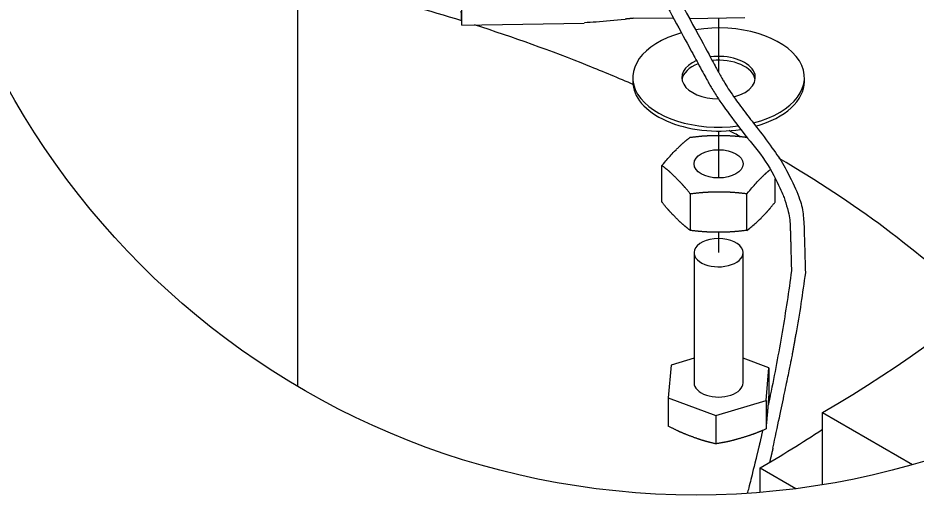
# Model space of a CAD drawing. Extents: x 99862 to 103151, y 100000 to 105076.
# Drawn here: x 101341.6 to 101582, y 104603.6 to 104731.2 of the extents above; entities that cross this region are included whole.
import ezdxf

# ---------------------------------------------------------------- set-up
doc = ezdxf.new("R2010")
doc.units = 0
for name, color, linetype in [('Level 1', 7, 'Continuous'), ('Level 10', 7, 'Continuous'), ('Level 11', 7, 'Continuous'), ('Level 15', 7, 'Continuous'), ('Level 18', 7, 'Continuous'), ('Level 2', 7, 'Continuous')]:
    doc.layers.add(name, color=color, linetype=linetype)

msp = doc.modelspace()

# ---------------------------------------------------------------- linework, layer by layer
at = {"layer": 'Level 1'}
for p, q in [((101460.34, 104729.28), (101493.14, 104729.77)), ((101517.13, 104730.99), (101506.23, 104731.1)), ((101536.11, 104731.16), (101521.35, 104730.94)), ((101506.15, 104715.22), (101506.15, 104714.18)), ((101552.09, 104714.18), (101552.09, 104715.22)), ((101513.96, 104681.9), (101513.96, 104691.67)), ((101544.28, 104681.93), (101544.28, 104688.18)), ((101521.56, 104674.33), (101521.56, 104684.1)), ((101536.72, 104674.35), (101536.72, 104684.11)), ((101522.56, 104668.39), (101522.56, 104633.56)), ((101535.68, 104633.56), (101535.68, 104668.39)), ((101522.56, 104640.13), (101516.39, 104638.3)), ((101542.6, 104637.56), (101535.68, 104640.13)), ((101516.39, 104638.3), (101515.64, 104629.56)), ((101541.86, 104628.82), (101542.6, 104637.56)), ((101542.6, 104637.56), (101542.6, 104629.99)), ((101515.64, 104629.56), (101515.64, 104622)), ((101515.64, 104629.56), (101528.37, 104624.82)), ((101528.37, 104624.82), (101541.86, 104628.82)), ((101541.86, 104628.82), (101541.86, 104621.25)), ((101528.37, 104624.82), (101528.37, 104617.26))]:
    msp.add_line(p, q, dxfattribs=at)
for centre, major_axis, ratio, start_param, end_param in [((101460.24, 104735.84), (-0.1, 6.56), 0.021239, 2.013454, 6.973802), ((101531.52, 104740.38), (-59.75, -9.04), 0.099876, 0.859821, 0.92547), ((101531.52, 104740.38), (-59.75, -9.04), 0.099876, 0.92547, 1.078729), ((101529.12, 104715.22), (22.97, 0), 0.57735, 5.129313, 8.125666), ((101529.12, 104715.22), (22.97, 0), 0.57735, 2.017876, 4.942278), ((101529.12, 104715.22), (9.84, 0), 0.57735, 2.214466, 4.707801), ((101529.12, 104715.22), (9.84, 0), 0.57735, 5.140856, 8.082792), ((101529.12, 104714.18), (9.84, 0), 0.57735, 0.091224, 1.744672), ((101529.12, 104714.18), (9.84, 0), 0.57735, 2.157107, 3.050369), ((101529.12, 104714.18), (22.97, 0), 0.57735, 3.14158, 4.974488), ((101529.12, 104714.18), (22.97, 0), 0.57735, 5.161067, 6.283185), ((101529.12, 104681.44), (13.13, 0), 0.57735, 3.666639, 3.666648), ((101529.12, 104681.44), (13.13, 0), 0.57735, 3.666648, 3.666657), ((101529.12, 104681.44), (13.13, 0), 0.57735, 5.761043, 5.761052), ((101529.12, 104681.44), (13.13, 0), 0.57735, 5.761035, 5.761043), ((101529.12, 104681.44), (13.13, 0), 0.57735, 4.713846, 4.713855), ((101529.12, 104681.44), (13.13, 0), 0.57735, 4.713836, 4.713846), ((101529.12, 104668.39), (6.56, 0), 0.57735, 0, 2.805671), ((101529.12, 104668.39), (6.56, 0), 0.57735, 2.805671, 6.283185), ((101529.12, 104633.56), (6.56, 0), 0.57735, 3.141585, 6.283185), ((101529.12, 104633.56), (6.56, 0), 0.57735, 0, 0.000015), ((101529.12, 104625.52), (13.13, 0), 0.57735, 6.23384, 6.23385), ((101529.12, 104625.52), (13.13, 0), 0.57735, 6.23383, 6.23384), ((101529.12, 104625.52), (13.13, 0), 0.57735, 5.186642, 5.186651), ((101529.12, 104625.52), (13.13, 0), 0.57735, 5.186634, 5.186642)]:
    msp.add_ellipse(centre, major_axis=major_axis, ratio=ratio, start_param=start_param, end_param=end_param, dxfattribs=at)
msp.add_ellipse((101529.12, 104692.15), major_axis=(6.56, 0), ratio=0.57735, dxfattribs=at)
for points, degree in [([(101506.23, 104731.06), (101505.49, 104730.99), (101504.78, 104730.92), (101504.08, 104730.85)], 2), ([(101517.74, 104695.93), (101519.01, 104697.2), (101520.27, 104698.28), (101521.52, 104699.25)], 2), ([(101521.52, 104699.25), (101524.05, 104699.55), (101526.58, 104699.73), (101529.1, 104699.73)], 2), ([(101529.1, 104699.73), (101531.63, 104699.73), (101534.15, 104699.56), (101536.68, 104699.26)], 2), ([(101536.68, 104699.26), (101536.7, 104699.25), (101536.71, 104699.24), (101536.73, 104699.23)], 2), ([(101513.96, 104691.67), (101514.59, 104692.44), (101515.22, 104693.2), (101516.49, 104694.63), (101517.12, 104695.3), (101517.74, 104695.93)], 3), ([(101517.76, 104688.35), (101516.5, 104689.62), (101515.23, 104690.7), (101513.96, 104691.67)], 2), ([(101540.5, 104688.37), (101541.29, 104689.17), (101542.08, 104689.9), (101542.88, 104690.57)], 2), ([(101521.56, 104684.1), (101520.3, 104685.65), (101519.03, 104687.09), (101517.76, 104688.35)], 2), ([(101536.72, 104684.11), (101537.35, 104684.89), (101537.98, 104685.64), (101539.24, 104687.07), (101539.87, 104687.74), (101540.5, 104688.37)], 3), ([(101529.14, 104684.58), (101526.61, 104684.57), (101524.09, 104684.39), (101521.56, 104684.1)], 2), ([(101536.72, 104684.11), (101534.19, 104684.4), (101531.67, 104684.58), (101529.14, 104684.58)], 2), ([(101517.76, 104677.64), (101516.5, 104678.91), (101515.23, 104680.35), (101513.96, 104681.9)], 2), ([(101540.5, 104677.66), (101541.76, 104678.93), (101543.02, 104680.37), (101544.28, 104681.93)], 2), ([(101521.56, 104674.33), (101520.3, 104675.3), (101519.03, 104676.38), (101517.76, 104677.64)], 2), ([(101536.72, 104674.35), (101537.35, 104674.83), (101537.98, 104675.34), (101539.24, 104676.44), (101539.87, 104677.03), (101540.5, 104677.66)], 3), ([(101529.14, 104673.87), (101526.61, 104673.86), (101524.09, 104674.04), (101521.56, 104674.33)], 2), ([(101536.72, 104674.35), (101534.19, 104674.05), (101531.67, 104673.87), (101529.14, 104673.87)], 2), ([(101542.23, 104625.15), (101542.35, 104626.61), (101542.48, 104628.25), (101542.6, 104629.99)], 2), ([(101541.86, 104621.25), (101541.92, 104621.83), (101541.98, 104622.44), (101542.11, 104623.74), (101542.17, 104624.42), (101542.23, 104625.15)], 3), ([(101522.01, 104619.16), (101519.88, 104619.95), (101517.76, 104620.92), (101515.64, 104622)], 2), ([(101541.86, 104621.25), (101539.61, 104620.29), (101537.36, 104619.45), (101535.11, 104618.78)], 2), ([(101528.37, 104617.26), (101526.25, 104617.75), (101524.13, 104618.37), (101522.01, 104619.16)], 2), ([(101535.11, 104618.78), (101532.87, 104618.12), (101530.62, 104617.63), (101528.37, 104617.26)], 2)]:
    msp.add_open_spline(points, degree=degree, dxfattribs=at)
at = {"layer": 'Level 10'}
for start_param, end_param in [(4.216527, 4.38145), (4.106293, 4.205836), (4.064432, 4.106293), (3.960906, 3.972057), (3.681777, 3.920355)]:
    msp.add_ellipse((101289.11, 104547.58), major_axis=(-360, 0), ratio=0.57735, start_param=start_param, end_param=end_param, dxfattribs=at)
at = {"layer": 'Level 11'}
for p, q in [((101556.93, 104625.66), (101581.07, 104611.72)), ((101556.93, 104606.31), (101556.93, 104625.66)), ((101540.22, 104604.26), (101540.22, 104610.81)), ((101540.22, 104610.81), (101549.82, 104605.27))]:
    msp.add_line(p, q, dxfattribs=at)
for centre, major_axis, start_param, end_param in [((101289.11, 104780.28), (-378.75, 0), 2.356194, 4.290429), ((101289.11, 104755.79), (360, 0), 5.877634, 7.390205), ((101289.11, 104755.79), (-355.12, 0), 2.599845, 3.809641), ((101289.11, 104755.79), (-355.12, 0), 2.356194, 2.425152)]:
    msp.add_ellipse(centre, major_axis=major_axis, ratio=0.57735, start_param=start_param, end_param=end_param, dxfattribs=at)
at = {"layer": 'Level 15'}
for p, q in [((101529.12, 104731.06), (101529.12, 104716.66)), ((101529.12, 104700.92), (101529.12, 104688.36)), ((101529.12, 104673.87), (101529.12, 104668.39))]:
    msp.add_line(p, q, dxfattribs=at)
msp.add_circle((101523.08, 104813.74), 210.18, dxfattribs=at)
at = {"layer": 'Level 18'}
for points, degree in [([(101499.02, 104771.19), (101502.61, 104765.45), (101502.82, 104765.08), (101503.28, 104764.26), (101503.51, 104763.84), (101503.98, 104762.98), (101504.69, 104761.68), (101507.28, 104756.94), (101513.38, 104745.71), (101520.84, 104731.9), (101526.68, 104721.13), (101528.91, 104717.05), (101529.26, 104716.4), (101529.49, 104715.97), (101529.61, 104715.75), (101530.16, 104714.76), (101530.63, 104713.97), (101532.12, 104711.59), (101533.22, 104710), (101536.73, 104705.21), (101539.34, 104701.98), (101544.32, 104695.25), (101546.71, 104691.74), (101550.43, 104684.13), (101551.75, 104679.99), (101552, 104675.21), (101552.01, 104674.91), (101552.03, 104674.42), (101552.05, 104673.68), (101552.09, 104671.97), (101552.19, 104668.53), (101552.27, 104665.59), (101552.34, 104663.03)], 3), ([(101499.07, 104764.19), (101502.39, 104758.18), (101502.5, 104757.96), (101504.5, 104754.3), (101506.37, 104750.85), (101511.99, 104740.5), (101515.72, 104733.59), (101521.32, 104723.24), (101523.19, 104719.79), (101526.01, 104714.63), (101526.93, 104712.9), (101529.05, 104709.53), (101530.2, 104707.87), (101536.23, 104699.63), (101541.85, 104693.28), (101546.09, 104684.57), (101546.8, 104682.79), (101547.85, 104679.12), (101548.19, 104677.23), (101548.3, 104675.06), (101548.31, 104674.79), (101548.32, 104674.31), (101548.33, 104674.07), (101548.35, 104673.33), (101548.37, 104672.84), (101548.41, 104671.37), (101548.43, 104670.39), (101548.52, 104667.45), (101548.57, 104665.49), (101548.63, 104663.53)], 3), ([(101548.63, 104663.53), (101548.25, 104660.81), (101547.5, 104655.36), (101546.59, 104649.86), (101546.14, 104647.09)], 3), ([(101552.34, 104663.03), (101551.96, 104660.29), (101551.21, 104654.8), (101550.29, 104649.25), (101549.83, 104646.47)], 3), ([(101546.14, 104647.09), (101545.65, 104644.31), (101544.67, 104638.72), (101543.53, 104633.09), (101542.96, 104630.26)], 3), ([(101543.67, 104616.11), (101548.58, 104639.36), (101549.22, 104642.92), (101549.83, 104646.47)], 2), ([(101542.96, 104630.26), (101542.79, 104629.45), (101542.62, 104628.63), (101542.44, 104627.81)], 2), ([(101540.92, 104620.86), (101540.34, 104618.28), (101539.72, 104615.68), (101539.1, 104613.09)], 2), ([(101543.67, 104616.11), (101543.37, 104614.84), (101543.07, 104613.56), (101542.76, 104612.29)], 2), ([(101539.1, 104613.09), (101538.38, 104610.2), (101537.63, 104607.17), (101536.84, 104604.14), (101536.81, 104604.01)], 3)]:
    msp.add_open_spline(points, degree=degree, dxfattribs=at)
at = {"layer": 'Level 2'}
msp.add_line((101416.39, 104742), (101416.39, 104632.65), dxfattribs=at)

doc.saveas('drawing.dxf')
